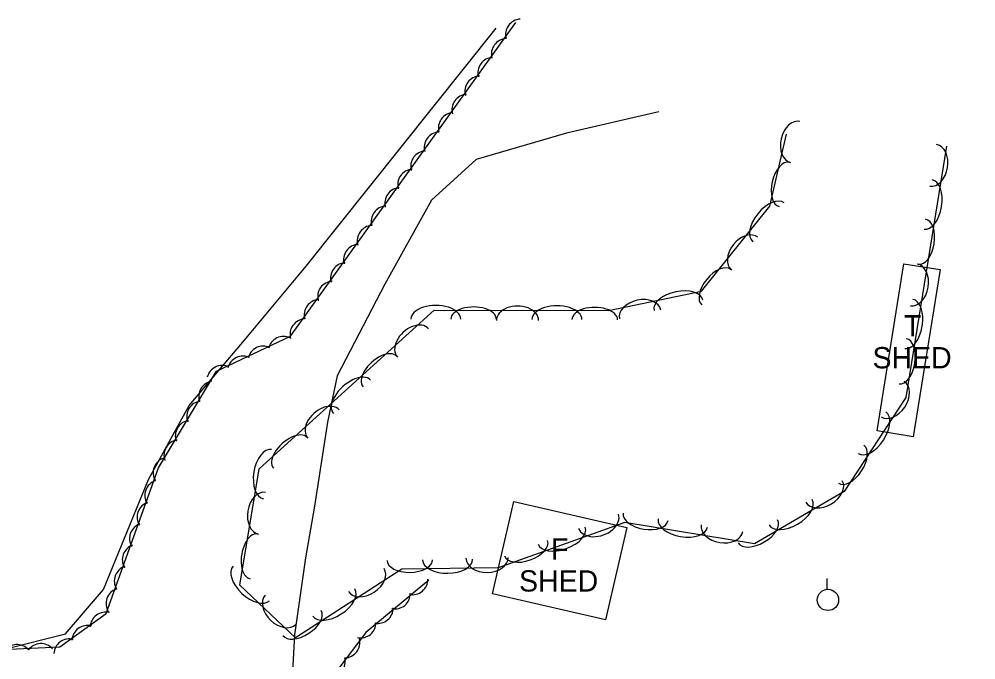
# Model space of a CAD drawing. Extents: x 1441650 to 1491889, y 345904 to 358319.
# Drawn here: x 1454014.1 to 1454238.7, y 352622.7 to 352773.1 of the extents above; entities that cross this region are included whole.
import ezdxf

# ---------------------------------------------------------------- set-up
doc = ezdxf.new("R2010")
doc.units = 0
for name, color, linetype in [('S_BUILDING', 7, 'Continuous'), ('S_BUILDING_ANNOT', 7, 'Continuous'), ('S_MISC_STRUCTURES', 7, 'Continuous'), ('S_PARKING', 7, 'Continuous'), ('S_STREAM', 7, 'Continuous'), ('S_TREE', 7, 'Continuous'), ('S_UTILITY_POLE', 7, 'Continuous')]:
    doc.layers.add(name, color=color, linetype=linetype)

msp = doc.modelspace()

# ---------------------------------------------------------------- linework, layer by layer
at = {"layer": 'S_BUILDING'}
for points in [[(1454230.3, 352714.29), (1454223.98, 352675.07), (1454215.46, 352676.45), (1454221.79, 352715.67)], [(1454151.72, 352632.06), (1454125.18, 352638.21), (1454130.2, 352659.89), (1454156.74, 352653.74)]]:
    msp.add_lwpolyline(points, close=True, dxfattribs=at)
at = {"layer": 'S_MISC_STRUCTURES'}
msp.add_lwpolyline([(1453516.01, 352752.44), (1453530.34, 352752.03), (1453538.04, 352747.69), (1453551.4, 352736.18), (1453663.7, 352710.09), (1453677.24, 352709.01), (1453711.25, 352713.13), (1453723.82, 352717.45), (1453735.17, 352721.15), (1453744.57, 352716.27), (1453774.53, 352695.59), (1453806.64, 352673.6), (1453818.47, 352669.86), (1453890.35, 352653.96), (1453971.24, 352633.13), (1453997.51, 352626.91), (1454010.66, 352625.16), (1454025.01, 352628.75), (1454033.92, 352639.19), (1454044.46, 352664.99), (1454054.02, 352682.38), (1454066.98, 352697.77), (1454081.51, 352715.08), (1454126.05, 352771.02)], dxfattribs=at)
at = {"layer": 'S_PARKING'}
msp.add_ellipse((1454359.58, 352518.44), major_axis=(-129.77, -61.28), ratio=0.999497, start_param=4.504697, end_param=5.406388, dxfattribs=at)
at = {"layer": 'S_STREAM'}
msp.add_lwpolyline([(1454164.23, 352751.38), (1454142.58, 352746.37), (1454121.37, 352740.13), (1454110.88, 352730.57), (1454099.92, 352710.87), (1454088.76, 352689.36), (1454086.47, 352678.51), (1454083.43, 352658.75), (1454081.34, 352646.6), (1454078.75, 352628.57), (1454077.71, 352609.86), (1454075.99, 352601.73), (1454074.76, 352595.94)], dxfattribs=at)
at = {"layer": 'S_TREE'}
for points in [[(1453426.54, 352763.86), (1453483.86, 352751.73), (1453526.13, 352749.04), (1453562.4, 352732.47), (1453649.87, 352711.94), (1453668.56, 352707.99), (1453707.3, 352707.17), (1453723.73, 352711.19), (1453738.11, 352718.51), (1453750.3, 352707.98), (1453772.11, 352691.9), (1453800.4, 352671.79), (1453844.86, 352661.11), (1453920.96, 352643.88), (1453977.17, 352627.87), (1453994.91, 352624.39), (1454023.66, 352625.72), (1454034.57, 352633.59), (1454046.81, 352667.77), (1454060.41, 352690.43), (1454077.79, 352698.65), (1454130.66, 352772.29)], [(1454110.3, 352641.36), (1454095.48, 352629.07), (1454088.66, 352620.06), (1454086.33, 352609.09), (1454094.51, 352599.46), (1454118.46, 352593.27), (1454214.16, 352569.41), (1454220.58, 352558.46), (1454215.78, 352549.61), (1454199.35, 352552.83), (1454148.79, 352571.74), (1454081.85, 352585.9), (1453964.92, 352613.73), (1453865.35, 352637.15), (1453749.19, 352666.7), (1453635.25, 352695.04), (1453479.51, 352732.23), (1453403.27, 352752.9)], [(1454231.79, 352743.29), (1454222.25, 352684.3), (1454207.73, 352662.23), (1454186.71, 352649.91), (1454156.31, 352654.89), (1454126.52, 352644.26), (1454103.91, 352643.95), (1454078.99, 352627.81), (1454065.95, 352640.22), (1454070.45, 352667.5), (1454111.49, 352704.79), (1454152.41, 352704.67), (1454174.23, 352709.22), (1454190.33, 352729.19), (1454194.24, 352746.13)]]:
    msp.add_lwpolyline(points, dxfattribs=at)
for centre, major_axis, ratio, start_param, end_param in [((1454131.92, 352769.48), (-2.12, -2.96), 0.999995, 3.825788, 5.598989), ((1454128.6, 352764.91), (-2.12, -2.96), 0.999995, 3.825789, 5.598989), ((1454125.42, 352760.49), (-2.12, -2.96), 0.999995, 3.825789, 5.598989), ((1454122.36, 352756.16), (-2.12, -2.96), 0.999995, 3.825788, 5.598989), ((1454119.33, 352751.83), (-2.12, -2.96), 0.999995, 3.825788, 5.598989), ((1454116.16, 352747.54), (-2.12, -2.96), 0.999995, 3.825788, 5.598989), ((1454196.26, 352744.27), (-1.11, -4.83), 0.68531, 3.141593, 6.283185), ((1454112.84, 352742.97), (-2.12, -2.96), 0.999995, 3.825789, 5.598989), ((1454228.65, 352738.78), (0.79, 4.89), 0.68531, 3.141593, 6.283185), ((1454109.67, 352738.55), (-2.12, -2.96), 0.999995, 3.825789, 5.598989), ((1454193.69, 352734.29), (-1.2, -5.21), 0.540699, 3.141593, 6.283185), ((1454106.6, 352734.22), (-2.12, -2.96), 0.999995, 3.825788, 5.598989), ((1454227.43, 352729.6), (0.94, 5.79), 0.55008, 3.141593, 6.283185), ((1454103.58, 352729.89), (-2.12, -2.96), 0.999995, 3.825788, 5.598989), ((1454190.01, 352725.41), (-3.68, -4.57), 0.55008, 3.141593, 6.283185), ((1454100.41, 352725.6), (-2.12, -2.96), 0.999995, 3.825788, 5.598989), ((1454226.01, 352720.84), (0.85, 5.28), 0.540699, 3.141593, 6.283185), ((1454097.09, 352721.03), (-2.12, -2.96), 0.999995, 3.825789, 5.598989), ((1454184.4, 352718.04), (-3.11, -3.86), 0.68531, 3.141593, 6.283185), ((1454093.92, 352716.61), (-2.12, -2.96), 0.999995, 3.825789, 5.598989), ((1454090.85, 352712.28), (-2.12, -2.96), 0.999995, 3.825788, 5.598989), ((1454177.73, 352710.19), (-3.36, -4.16), 0.540699, 3.141593, 6.283185), ((1454224.11, 352710.72), (0.79, 4.89), 0.68531, 3.141593, 6.283185), ((1454087.83, 352707.95), (-2.12, -2.96), 0.999995, 3.825788, 5.598989), ((1454168.87, 352705.93), (-5.74, -1.2), 0.55008, 3.141593, 6.283185), ((1454084.66, 352703.66), (-2.12, -2.96), 0.999995, 3.825788, 5.598989), ((1454159.86, 352703.79), (-4.85, -1.01), 0.685311, 3.141593, 6.283185), ((1454222.89, 352701.53), (0.94, 5.79), 0.55008, 3.141593, 6.283185), ((1454111.92, 352702.67), (-5.87, 0.02), 0.55008, 3.141592, 6.283185), ((1454120.79, 352702.64), (-5.35, 0.02), 0.5407, 3.141592, 6.283185), ((1454131.09, 352702.35), (-4.96, 0.01), 0.685311, 3.141592, 6.283185), ((1454140.35, 352702.58), (-5.87, 0.02), 0.55008, 3.141592, 6.283185), ((1454149.22, 352702.55), (-5.35, 0.02), 0.5407, 3.141592, 6.283185), ((1454081.34, 352699.09), (-2.12, -2.96), 0.999995, 3.825789, 5.598989), ((1454106.57, 352697.1), (-3.66, -3.33), 0.686363, 3.141549, 6.283142), ((1454076.19, 352694.99), (-3.29, -1.56), 0.999995, 3.825789, 5.598989), ((1454221.48, 352692.78), (0.85, 5.28), 0.540699, 3.141593, 6.283185), ((1454071.41, 352692.69), (-3.29, -1.56), 0.999995, 3.825788, 5.598989), ((1454066.66, 352690.36), (-3.29, -1.56), 0.999995, 3.825788, 5.598989), ((1454098.79, 352690.38), (-3.95, -3.59), 0.54153, 3.141567, 6.28316), ((1454061.81, 352688.15), (-3.29, -1.56), 0.999995, 3.825788, 5.598989), ((1454092.23, 352684.43), (-4.34, -3.94), 0.550925, 3.141566, 6.283159), ((1454059.91, 352684.49), (-1.87, -3.12), 0.999995, 3.825789, 5.598989), ((1454219.14, 352683.89), (2.72, 4.14), 0.68531, 3.141593, 6.283185), ((1454057.1, 352679.82), (-1.87, -3.12), 0.999995, 3.825789, 5.598989), ((1454085.56, 352678.02), (-3.66, -3.33), 0.686363, 3.141549, 6.283142), ((1454214.27, 352676.02), (3.23, 4.9), 0.55008, 3.141593, 6.283185), ((1454054.41, 352675.26), (-1.87, -3.12), 0.999995, 3.825788, 5.598989), ((1454077.78, 352671.3), (-3.95, -3.59), 0.54153, 3.141567, 6.28316), ((1454051.75, 352670.69), (-1.87, -3.12), 0.999995, 3.825788, 5.598989), ((1454072.4, 352666.29), (-0.96, -5.79), 0.550101, 3.141588, 6.28318), ((1454209.39, 352668.61), (2.94, 4.47), 0.540699, 3.141593, 6.283185), ((1454049.22, 352666.6), (-1.23, -3.43), 0.999995, 3.825788, 5.598989), ((1454047.28, 352661.3), (-1.23, -3.43), 0.999995, 3.825789, 5.598989), ((1454203.02, 352662.23), (4.28, 2.51), 0.685311, 3.141593, 6.283185), ((1454071.15, 352657.11), (-0.81, -4.89), 0.685337, 3.141585, 6.283177), ((1454195.17, 352657.32), (5.06, 2.97), 0.55008, 3.141593, 6.283185), ((1454045.45, 352656.17), (-1.23, -3.43), 0.999995, 3.825789, 5.598989), ((1454150.1, 352655.2), (4.67, 1.67), 0.685313, 3.141591, 6.283184), ((1454161.15, 352656.24), (5.28, -0.86), 0.540699, 3.141593, 6.283185), ((1454169.9, 352654.81), (5.79, -0.95), 0.55008, 3.141593, 6.283185), ((1454187.52, 352652.84), (4.61, 2.7), 0.540699, 3.141593, 6.283185), ((1454043.69, 352651.17), (-1.23, -3.43), 0.999995, 3.825788, 5.598989), ((1454141.46, 352651.84), (5.53, 1.97), 0.550082, 3.141592, 6.283184), ((1454179.08, 352653.58), (4.89, -0.8), 0.685311, 3.141593, 6.283185), ((1454069.21, 352646.99), (-0.87, -5.27), 0.54072, 3.141588, 6.283181), ((1454041.98, 352646.17), (-1.23, -3.43), 0.999995, 3.825788, 5.598989), ((1454133.11, 352648.86), (5.04, 1.8), 0.540701, 3.141592, 6.283184), ((1454123.94, 352646.6), (4.95, 0.07), 0.685311, 3.141593, 6.283185), ((1454040.11, 352641.17), (-1.23, -3.43), 0.999995, 3.825788, 5.598989), ((1454068.61, 352640.62), (4.25, -4.05), 0.55008, 3.141593, 6.283185), ((1454105.82, 352646.1), (5.35, 0.07), 0.540699, 3.141593, 6.283185), ((1454114.69, 352646.22), (5.87, 0.08), 0.55008, 3.141593, 6.283185), ((1454095.6, 352641.41), (4.16, 2.7), 0.685311, 3.141593, 6.283185), ((1454106.43, 352641.61), (2.88, -2.23), 0.996626, 5.1783, 6.9515), ((1454038.17, 352635.87), (-1.23, -3.43), 0.999995, 3.825789, 5.598989), ((1454075.49, 352634.42), (3.59, -3.42), 0.685311, 3.141593, 6.283185), ((1454087.97, 352636.15), (4.92, 3.19), 0.55008, 3.141593, 6.283185), ((1454102.29, 352638.27), (2.88, -2.23), 0.996626, 5.1783, 6.9515), ((1454034.42, 352630.24), (-2.95, -2.13), 0.999995, 3.825789, 5.598989), ((1454080.53, 352631.33), (4.49, 2.91), 0.540699, 3.141593, 6.283185), ((1454098.28, 352634.86), (2.88, -2.23), 0.996626, 5.1783, 6.9515), ((1454030.14, 352627.11), (-2.95, -2.13), 0.999995, 3.825788, 5.598989), ((1454094.24, 352631.45), (2.88, -2.23), 0.996626, 5.1783, 6.9515), ((1454013.6, 352622.62), (-3.64, -0.17), 0.999997, 3.825789, 5.598989), ((1454019.24, 352622.85), (-3.64, -0.17), 0.999997, 3.825788, 5.598989), ((1454025.9, 352623.96), (-2.95, -2.13), 0.999995, 3.825788, 5.598989), ((1454090.45, 352626.78), (3.22, -1.71), 0.997512, 5.236548, 7.009749), ((1454087.02, 352622.31), (3.22, -1.71), 0.997512, 5.236548, 7.009749)]:
    msp.add_ellipse(centre, major_axis=major_axis, ratio=ratio, start_param=start_param, end_param=end_param, dxfattribs=at)
at = {"layer": 'S_UTILITY_POLE'}
msp.add_line((1454203.79, 352639.27), (1454203.79, 352641.75), dxfattribs=at)
msp.add_circle((1454203.94, 352636.75), 2.5, dxfattribs=at)

# ---------------------------------------------------------------- texts
at = {"layer": 'S_BUILDING_ANNOT'}
for s, p in [('T', (1454221.78, 352698.61)), ('SHED', (1454214.4, 352691.11)), ('F', (1454138.95, 352646.21)), ('SHED', (1454131.45, 352638.71))]:
    msp.add_text(s, height=5, dxfattribs=at).set_placement(p)

doc.saveas('drawing.dxf')
